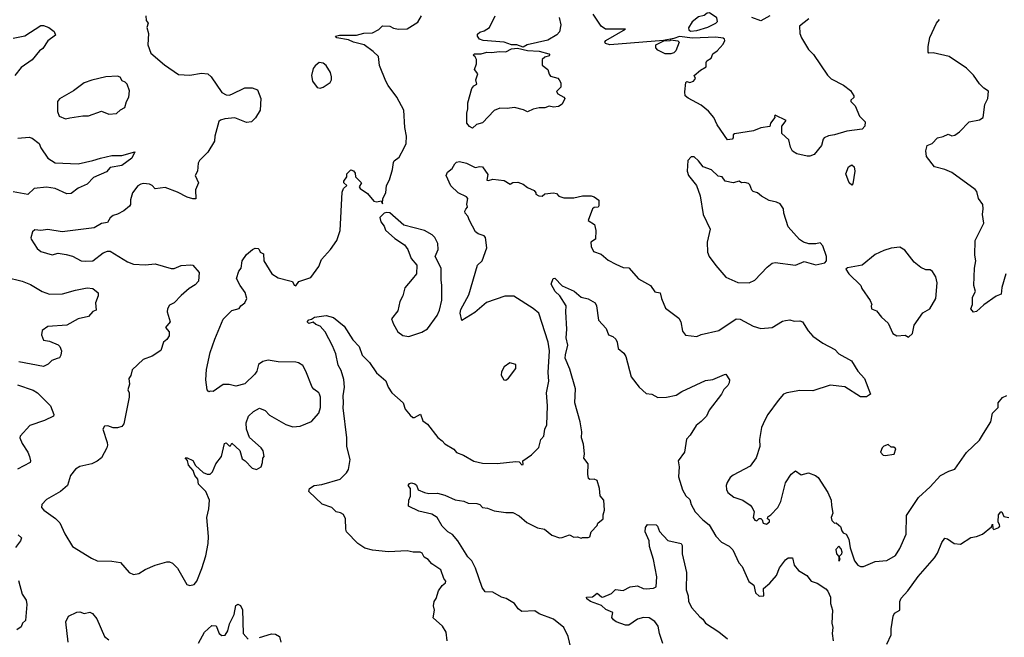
# Model space of a CAD drawing. Extents: x 1690054 to 1842981, y 782881 to 914114.
# Tile 588 of 656: x 1810210 to 1817007, y 854938 to 859199. Entities that reach past the tile are written whole.
import ezdxf

# ---------------------------------------------------------------- set-up
doc = ezdxf.new("R2010")
doc.units = 0

msp = doc.modelspace()

# ---------------------------------------------------------------- linework, layer by layer
at = {"layer": '0CON10XD'}
for points in [[(1811080, 859225), (1811083.3, 859195), (1811095.7, 859175), (1811087.5, 859145), (1811099.4, 859105), (1811094.2, 859025), (1811115, 858968.8), (1811208.3, 858888.3), (1811305, 858822), (1811385, 858817.5), (1811465, 858830.8), (1811507.5, 858825), (1811531.2, 858805), (1811605, 858696.7), (1811635, 858682), (1811655, 858679.2), (1811675, 858685.8), (1811765, 858730), (1811815, 858730), (1811852.5, 858715), (1811873.8, 858655), (1811870, 858575), (1811838.6, 858521.4), (1811810, 858495), (1811775, 858491.2), (1811695, 858522.5), (1811625, 858515.8), (1811595, 858506), (1811585, 858496.7), (1811557.5, 858395), (1811555, 858362.5), (1811509.2, 858285), (1811451.7, 858228.3), (1811441.4, 858208.6), (1811437.1, 858155), (1811420.8, 858125), (1811443.8, 858075), (1811424.1, 858025.9), (1811425.9, 857964.1), (1811405, 857962.5), (1811365, 857974.4), (1811298.6, 858008.6), (1811215, 858041.4), (1811145, 858033.1), (1811124.5, 858054.5), (1811105, 858064.4), (1811065, 858068.5), (1811045, 858064.5), (1811025, 858053.3), (1810988.5, 858005), (1810975, 857957.5), (1810975.4, 857925), (1810968.1, 857911.9), (1810928.6, 857881.4), (1810885, 857857.1), (1810855, 857848.1), (1810835, 857831.4), (1810815, 857799.2), (1810775, 857792.3), (1810725, 857764.4), (1810504.1, 857735.9), (1810405, 857752.9), (1810355, 857744), (1810315, 857749.2), (1810299.2, 857735), (1810286.2, 857695), (1810288.8, 857685), (1810331.2, 857621.2), (1810355, 857600), (1810435, 857578.1), (1810475, 857588.6), (1810530.3, 857580.3), (1810575, 857568.1), (1810635, 857535.6), (1810665, 857532.5), (1810715, 857535.5), (1810785, 857591.8), (1810815, 857601.9), (1810835, 857601.4), (1810955, 857528.2), (1810995, 857513.5), (1811075, 857508.5), (1811145, 857514.2), (1811255, 857483.8), (1811275, 857483.8), (1811325, 857504), (1811390.7, 857509.3), (1811405.9, 857505.9), (1811448.8, 857455), (1811444.2, 857395.8), (1811420.3, 857369.7), (1811380, 857345), (1811325, 857296.7), (1811275, 857246.7), (1811245, 857228.8), (1811230, 857205), (1811226.7, 857185), (1811248.8, 857115), (1811216.2, 857075), (1811241.2, 857045), (1811241.7, 857018.3), (1811225, 856992.5), (1811202.5, 856975), (1811183.9, 856916.1), (1811125, 856878.8), (1811062.5, 856855), (1810985.9, 856784.1), (1810975.9, 856744.1), (1810963.3, 856725), (1810966.7, 856685), (1810956, 856645), (1810966, 856625), (1810965.9, 856594.1), (1810929.1, 856410.9), (1810915, 856393.8), (1810885, 856384), (1810855, 856383.3), (1810818.3, 856398.3), (1810794.3, 856395.7), (1810784.1, 856374.1), (1810812.7, 856282.7), (1810815.8, 856265), (1810810.8, 856245), (1810773.9, 856176.1), (1810745, 856153.3), (1810707.5, 856135), (1810625, 856115.8), (1810595, 856098.6), (1810559.4, 856055), (1810540, 855985), (1810491.2, 855945), (1810395, 855890), (1810362, 855855), (1810360, 855835), (1810376, 855815), (1810457.9, 855757.9), (1810487.9, 855727.9), (1810521.9, 855651.9), (1810574.1, 855564.1), (1810705, 855483.8), (1810745, 855466), (1810845, 855464.3), (1810905, 855454), (1810966.2, 855385), (1810995, 855372), (1811031.7, 855378.3), (1811075, 855406.2), (1811145, 855436.2), (1811225, 855460), (1811245, 855460), (1811265, 855450), (1811300, 855415), (1811363.6, 855303.6), (1811385, 855296.7), (1811415, 855303.3)], [(1811415, 855303.3), (1811433.3, 855325), (1811467.4, 855412.6), (1811495, 855500), (1811510.8, 855585), (1811512.5, 855635), (1811501.8, 855765), (1811515.6, 855825), (1811519.2, 855885), (1811494, 855945), (1811444.2, 855995), (1811438.5, 856028.5), (1811418, 856055), (1811408.3, 856088.3), (1811374, 856125), (1811367.5, 856157.5), (1811352.5, 856177.5), (1811365, 856177.5), (1811405, 856157.5), (1811423.6, 856123.6), (1811475.9, 856075.9), (1811505, 856063.3), (1811525, 856063.3), (1811540.7, 856079.3), (1811563.8, 856135), (1811603.8, 856185), (1811624.3, 856275.7), (1811635, 856280), (1811655, 856260), (1811665, 856260), (1811675, 856277.5), (1811728.3, 856228.3), (1811745, 856170), (1811766.4, 856156.4), (1811814.2, 856104.2), (1811845, 856096.7), (1811876, 856115), (1811886.1, 856143.9), (1811887.5, 856175), (1811896.7, 856185), (1811890, 856225), (1811876.6, 856246.6), (1811795.9, 856315.9), (1811776.2, 856375), (1811772.3, 856417.7), (1811790, 856465), (1811822.7, 856497.3), (1811865, 856518.8), (1811905, 856502.5), (1811935, 856470.8), (1812047, 856407), (1812095, 856391.4), (1812145.7, 856394.3), (1812225, 856427.5), (1812275, 856484), (1812286.4, 856525), (1812285.5, 856595), (1812280, 856615), (1812275, 856626), (1812239.7, 856649.7), (1812228, 856665), (1812185.6, 856775.6), (1812164.1, 856814.1), (1812135, 856832), (1812115.8, 856835.8), (1811995, 856838.1), (1811925, 856850.6), (1811888.3, 856841.7), (1811859.1, 856820.9), (1811846.2, 856775), (1811833.3, 856755), (1811765, 856686.7), (1811700.7, 856670.7), (1811655, 856682.5), (1811615, 856682), (1811545, 856633.3), (1811525, 856637.5), (1811515, 856632.5), (1811503.3, 856645), (1811493.8, 856715), (1811500, 856785), (1811525, 856902.5), (1811555.8, 856995), (1811615, 857133.3), (1811675, 857192), (1811723.8, 857206.2), (1811735.7, 857224.3), (1811763.3, 857245), (1811776.7, 857275), (1811766.4, 857316.4), (1811730.8, 857365), (1811706.2, 857415), (1811723.3, 857465), (1811737.5, 857485), (1811745, 857536.7), (1811775, 857580), (1811816.2, 857615), (1811835, 857624.2), (1811855, 857622), (1811863.8, 857615), (1811870, 857595), (1811893.6, 857583.6), (1811895.8, 857535), (1811950, 857445), (1811995, 857418.6), (1812075, 857397.1), (1812092.5, 857392.5), (1812105, 857367.5), (1812115, 857364), (1812137.3, 857392.7), (1812218.9, 857421.1), (1812273.9, 857496.1), (1812293.9, 857546.1), (1812355.5, 857615), (1812398, 857675), (1812422.7, 857745), (1812435, 858010), (1812445, 858034), (1812467.5, 858055), (1812446.2, 858075), (1812446.2, 858085), (1812467.5, 858115), (1812467.5, 858135), (1812495, 858162.5), (1812515, 858157.5), (1812525, 858140), (1812528, 858115), (1812570, 858075), (1812553.9, 858046.1), (1812561.2, 858035), (1812610.9, 858000.9), (1812655, 857946.7), (1812675, 857942.5), (1812705, 857950), (1812715, 857930), (1812717.5, 857965), (1812737.5, 858005), (1812742.5, 858055), (1812762, 858095), (1812783.8, 858165), (1812789.4, 858215), (1812794.6, 858225.4), (1812830, 858250), (1812863.7, 858316.3), (1812877.1, 858345), (1812880, 858395), (1812867.5, 858455), (1812862.5, 858575), (1812813.1, 858665), (1812752.9, 858745), (1812737.5, 858775), (1812693.6, 858883.6), (1812685.6, 858945), (1812650.6, 858980.6), (1812588, 859025), (1812515, 859043.8), (1812480.5, 859060.5), (1812400, 859075), (1812390, 859085), (1812416.4, 859093.6), (1812535, 859093.3), (1812585, 859106.9), (1812645, 859108.5), (1812688.8, 859131.2), (1812715, 859156.2), (1812765, 859155.8), (1812791.3, 859141.3), (1812825, 859134.4), (1812885, 859137.5), (1812958.3, 859181.7), (1812982.5, 859225)], [(1813934, 859215), (1813944.2, 859164.2), (1813936.9, 859115), (1813917.1, 859095), (1813855, 859058.1), (1813713.8, 859026.2), (1813685, 859008.8), (1813642.5, 859025), (1813605, 859026.7), (1813555, 859043.9), (1813410, 859055), (1813383.3, 859065), (1813370, 859085), (1813369.3, 859100.7), (1813385, 859113.8), (1813415, 859122.5), (1813453.8, 859145), (1813492.5, 859225)], [(1815658, 859205), (1815593.3, 859155), (1815595.6, 859105), (1815606.7, 859075), (1815655, 858993.8), (1815690.3, 858960.3), (1815785, 858816.2), (1815811.3, 858791.3), (1815896.7, 858746.7), (1815945, 858710), (1815968.8, 858675), (1815967.7, 858662.3), (1815947.5, 858645), (1815946.7, 858635), (1815976, 858605), (1816006, 858535), (1816046.2, 858495), (1816044.2, 858465), (1816025, 858443.1), (1815918.8, 858431.2), (1815834.1, 858405.9), (1815792.1, 858397.9), (1815763.8, 858385), (1815755.8, 858375), (1815745, 858331.2), (1815695, 858270), (1815665, 858258.8), (1815645, 858258.8), (1815575, 858274), (1815545, 858292), (1815531.1, 858321.1), (1815520.1, 858370.1), (1815470.8, 858415), (1815470, 858465), (1815500, 858505), (1815425, 858540), (1815420, 858535), (1815422.5, 858525), (1815393.3, 858485), (1815387, 858463), (1815325, 858454), (1815275, 858432), (1815145, 858411.4), (1815136, 858405), (1815135.7, 858385), (1815128.8, 858375), (1815095, 858371.2), (1815025, 858474.3), (1815000.5, 858525), (1814965, 858567.8), (1814915, 858610), (1814825, 858656.9), (1814804.4, 858675), (1814801.3, 858701.3), (1814808, 858765), (1814815, 858772), (1814835.5, 858765.5), (1814861.9, 858775), (1814874.1, 858794.1), (1814866.7, 858815), (1814908.3, 858851.7), (1814947.5, 858875), (1814947.5, 858905), (1814954, 858915), (1814983.8, 858935), (1814995.6, 858964.4), (1815023.8, 858985), (1815065, 859030), (1815077.1, 859055), (1815076, 859065), (1815065, 859071.4), (1815015, 859079.3), (1814855, 859072.9), (1814765, 859083.3), (1814725, 859068.8), (1814654.2, 859055.8), (1814282.5, 859025), (1814253.3, 859035), (1814250, 859045), (1814256.2, 859055), (1814392.5, 859135), (1814254.5, 859134.5), (1814223.8, 859155), (1814168.3, 859238.3)], [(1814841.2, 859121.2), (1814885, 859124.2), (1814961.1, 859148.9), (1815015, 859176), (1815026.2, 859186.2), (1815022.3, 859212.3), (1814972.3, 859247.7), (1814955.8, 859244.2), (1814935, 859228.8), (1814895, 859220), (1814852, 859185), (1814826.1, 859143.9), (1814829.2, 859129.2), (1814841.2, 859121.2)], [(1815386.9, 859225), (1815325, 859192.3), (1815264.7, 859214.7)], [(1817017.5, 857445), (1816988.8, 857351.2), (1816984.2, 857305.8), (1816951.2, 857291.2), (1816865, 857232.5), (1816815, 857185.6), (1816795, 857182.5), (1816775.8, 857205), (1816787.5, 857235), (1816786.5, 857285), (1816806.7, 857323.3), (1816797.1, 857365), (1816800.6, 857485), (1816808.9, 857535), (1816802.3, 857575), (1816806, 857675), (1816865.6, 857795), (1816855.5, 857854.5), (1816861.1, 857895), (1816858.1, 857925), (1816828.2, 857965), (1816816.2, 858015), (1816805, 858028.1), (1816644, 858145), (1816595.8, 858165.8), (1816524, 858185), (1816470, 858255), (1816465.6, 858294.4), (1816475, 858331.2), (1816509.2, 858345), (1816545, 858384.3), (1816585, 858393.1), (1816619.5, 858410.5), (1816645, 858399.2), (1816665, 858401.9), (1816697.5, 858425), (1816765, 858493.8), (1816835, 858508), (1816861.2, 858525), (1816873.1, 858615), (1816892.5, 858655), (1816896.4, 858706.4), (1816865, 858726.7), (1816835, 858756.7), (1816795, 858816.2), (1816746.2, 858865), (1816626.2, 858945), (1816515, 858970), (1816485, 858967.5), (1816480, 858975), (1816481.5, 859015), (1816492.6, 859077.4), (1816538.1, 859175), (1816559.3, 859200.7)], [(1810165, 859072.9), (1810245, 859087.5), (1810355, 859158.6), (1810375, 859159.2), (1810410, 859145), (1810447.7, 859117.7), (1810457.7, 859092.3), (1810405, 859053.3), (1810369.1, 859000.9), (1810345.8, 858984.2), (1810295, 858923.1), (1810220.6, 858869.4), (1810175.7, 858815)], [(1814705, 858964), (1814665, 858964.2), (1814615, 858990), (1814600, 859005), (1814600, 859025), (1814657, 859053), (1814700, 859055), (1814705, 859060), (1814753.6, 859053.6), (1814762.5, 859045), (1814738.8, 858985), (1814725, 858971.2), (1814705, 858964)], [(1813335, 858450), (1813315, 858462.5), (1813296.7, 858485), (1813295.7, 858555), (1813303.1, 858585), (1813303.4, 858626.6), (1813331.2, 858725), (1813345, 858743.8), (1813365.8, 858755), (1813359.2, 858785), (1813371.2, 858825), (1813349.2, 858855), (1813363.8, 858895), (1813362.5, 858925), (1813353.6, 858943.6), (1813340, 858955), (1813350, 858965), (1813395, 858963.3), (1813435, 858976.4), (1813465, 858972.5), (1813525, 858980.3), (1813565, 858978.5), (1813605, 858998.8), (1813645, 859002), (1813715, 858986.8), (1813795, 858981.4), (1813863.3, 858965), (1813868.8, 858955), (1813865, 858951.2), (1813835, 858941.2), (1813816.7, 858925), (1813816.7, 858885), (1813855.5, 858855.5), (1813864.1, 858824.1), (1813875, 858808.8), (1813925, 858796), (1813934, 858785), (1813944.3, 858764.3), (1813945.5, 858735), (1813916.5, 858705), (1813925, 858688.6), (1813966.7, 858665), (1813973.3, 858655), (1813955, 858616.7), (1813928.8, 858601.2), (1813895, 858596), (1813865, 858602.5), (1813835, 858592), (1813795, 858592), (1813755, 858582.5), (1813715.8, 858564.2), (1813687.8, 858577.8), (1813625, 858594.2), (1813575, 858585.8), (1813525, 858588), (1813485, 858572.5), (1813405, 858487.5), (1813363, 858477), (1813335, 858450)], [(1812285, 858726.7), (1812305, 858733.3), (1812353, 858767), (1812362.5, 858785), (1812362.5, 858805), (1812355.9, 858835.9), (1812325, 858882.5), (1812305, 858900), (1812277, 858903), (1812248.3, 858881.7), (1812235, 858862.5), (1812224.2, 858814.2), (1812232, 858775), (1812262.3, 858732.3), (1812285, 858726.7)], [(1810525, 858516.2), (1810555, 858522.5), (1810645, 858537.1), (1810685, 858537.1), (1810775, 858568), (1810825, 858548.8), (1810878.3, 858551.7), (1810905, 858576.7), (1810935, 858593.3), (1810946, 858635), (1810964.3, 858665.7), (1810968.9, 858708.9), (1810950.8, 858755), (1810938.2, 858768.2), (1810916.9, 858776.9), (1810902.3, 858802.3), (1810885, 858809.2), (1810805, 858804.2), (1810707.3, 858782.7), (1810655, 858764), (1810582.2, 858707.8), (1810485.7, 858654.3), (1810470.8, 858635), (1810470, 858565), (1810481.2, 858535), (1810525, 858516.2)], [(1810197.3, 858382.7), (1810275, 858387.9), (1810295, 858382.7), (1810344.5, 858345), (1810355.3, 858315.3), (1810404.6, 858244.6), (1810455, 858211.5), (1810614.3, 858205.7), (1810715, 858227.1), (1810766.7, 858245), (1810845, 858262.5), (1810915, 858263.1), (1811005, 858286.7), (1810984.3, 858245), (1810915, 858194.4), (1810835, 858179.4), (1810809.7, 858150.3), (1810719.8, 858110.2), (1810675.7, 858065), (1810613.1, 858036.9), (1810565, 858000.8), (1810535, 857997.1), (1810455, 858034.7), (1810395, 858043.6), (1810310, 858035), (1810265, 857994.3), (1810165, 858011.1)], [(1815245, 857384.3), (1815285, 857402.5), (1815368.8, 857491.2), (1815405, 857518.8), (1815425, 857523.8), (1815565, 857506.7), (1815625, 857531.2), (1815705, 857507.5), (1815767, 857523), (1815780, 857535), (1815780, 857565), (1815755, 857640), (1815735, 857660), (1815705, 857652.5), (1815657, 857653), (1815620, 857665), (1815592.3, 857682.3), (1815515, 857770), (1815483.6, 857863.6), (1815482.5, 857895), (1815458.3, 857928.3), (1815435, 857940), (1815382.3, 857952.3), (1815331.2, 857981.2), (1815302.5, 858005), (1815273.9, 858013.9), (1815263.9, 858023.9), (1815250.5, 858060.5), (1815240, 858070), (1815215, 858076), (1815193.3, 858073.3), (1815175.8, 858085.8), (1815135.8, 858074.2), (1815080, 858085), (1815060, 858115), (1815030.6, 858120.6), (1814985, 858163.1), (1814927.5, 858185), (1814895, 858226.7), (1814865, 858253.3), (1814845, 858253.3), (1814822.3, 858227.7), (1814816.7, 858155), (1814827.5, 858125), (1814882.5, 858055), (1814906.7, 857983.3), (1814928.8, 857855), (1814976, 857755), (1814956.1, 857663.9), (1814958.8, 857595), (1814970, 857565), (1815015, 857503.3), (1815085, 857423.8), (1815167.3, 857387.3), (1815245, 857384.3)], [(1813160, 854915), (1813153.8, 854975), (1813128.8, 855015), (1813063.2, 855073.2), (1813072.9, 855125), (1813067.3, 855155), (1813070, 855185), (1813085.6, 855205), (1813100.4, 855259.6), (1813125, 855296.7), (1813150, 855315), (1813152.5, 855325), (1813136.7, 855345), (1813116.2, 855405), (1813055.8, 855445.8), (1813030, 855475), (1813002.2, 855492.2), (1812987.8, 855517.8), (1812975.4, 855525.4), (1812925, 855525.7), (1812885, 855535.7), (1812755, 855528.5), (1812645, 855538.5), (1812592.6, 855552.6), (1812545, 855585.8), (1812466, 855665), (1812460, 855685), (1812458.8, 855755), (1812445, 855786.2), (1812425, 855798), (1812395, 855804.2), (1812365, 855833.1), (1812297.4, 855857.4), (1812206.7, 855945), (1812210, 855965), (1812242.5, 855985), (1812295, 855992.9), (1812421.3, 856028.7), (1812466.4, 856073.6), (1812478.6, 856095), (1812490, 856165), (1812469.1, 856255), (1812468.2, 856315), (1812442.6, 856522.6), (1812444.4, 856555), (1812442.2, 856605), (1812451.1, 856665), (1812447.2, 856717.2), (1812429.4, 856779.4), (1812408.1, 856815), (1812392.5, 856895), (1812369.8, 856949.8), (1812319.4, 857045), (1812285, 857084.2), (1812255, 857096.2), (1812235, 857112.5), (1812205, 857104.2), (1812193.3, 857115), (1812205, 857128.8), (1812225, 857132.5), (1812245, 857146.9), (1812325, 857158), (1812375, 857144), (1812449.2, 857085), (1812510.3, 856990.3), (1812553.7, 856943.7), (1812574.4, 856885), (1812623.7, 856833.7), (1812673.8, 856763.8), (1812737.8, 856707.8), (1812752.9, 856665), (1812778, 856625), (1812856.8, 856556.8), (1812871.8, 856511.8), (1812905, 856470), (1812924.4, 856454.4), (1812935, 856454.2), (1812977.7, 856477.7), (1812992.7, 856432.7), (1813025, 856410), (1813095.8, 856315.8), (1813126.7, 856295), (1813145, 856273.3), (1813207.4, 856237.4), (1813225, 856213.8), (1813274.2, 856194.2), (1813345, 856153.1), (1813405, 856140.8), (1813505, 856137.5), (1813635, 856152), (1813658.3, 856148.3), (1813675, 856127.5), (1813685, 856130), (1813682.5, 856155), (1813741.7, 856198.3), (1813792.3, 856247.7), (1813807.6, 856302.4), (1813828.6, 856325), (1813835.7, 856374.3), (1813848.1, 856405), (1813852.3, 856535), (1813846.4, 856625), (1813862.1, 856705), (1813857.9, 856765), (1813867.2, 856915), (1813858.8, 856975), (1813793.6, 857173.6), (1813755, 857207.5), (1813621.4, 857291.4), (1813558.1, 857291.9), (1813432.8, 857247.2), (1813350.6, 857179.4), (1813262.5, 857125), (1813251.4, 857175), (1813255, 857200), (1813309.7, 857300.3), (1813369.5, 857505), (1813403.3, 857536.7), (1813435.5, 857625), (1813425, 857696.2), (1813415, 857709.2), (1813375, 857721.4), (1813356.2, 857735), (1813313.8, 857815), (1813304, 857845), (1813286, 857865), (1813282.3, 857877.7), (1813288.8, 857891.2), (1813301.2, 857905), (1813295.7, 857925.7), (1813303.5, 857965), (1813295, 857976.4), (1813237.5, 858005), (1813185, 858053.8), (1813154.2, 858124.2), (1813161.9, 858148.1), (1813195, 858173.3), (1813213.3, 858205), (1813225, 858216.2), (1813245, 858221.2), (1813295, 858208.8), (1813355, 858180), (1813386.4, 858186.4), (1813403.6, 858183.6), (1813442.3, 858132.3), (1813435, 858093.3), (1813445, 858090), (1813475, 858098.6), (1813555, 858089.2), (1813595, 858063.8), (1813615, 858076.2), (1813648.3, 858078.3), (1813685, 858064), (1813715, 858040.8), (1813760.5, 858020.5), (1813772.5, 858005), (1813772.5, 857995), (1813793.2, 857983.2), (1813817.3, 857982.7), (1813835, 857997.5), (1813895, 858004), (1813915, 858000), (1813931.2, 857981.2), (1813965, 857970.6), (1814035, 857969.6), (1814095, 857984.5), (1814154.5, 857984.5), (1814175, 857978.1), (1814207.8, 857955), (1814208.5, 857915), (1814203.4, 857906.6), (1814175, 857903.1), (1814165, 857894.2), (1814134.4, 857814.4), (1814176.9, 857786.9), (1814187.5, 857745), (1814184.2, 857685.8), (1814152.5, 857665), (1814153.9, 857633.9), (1814170.7, 857600.7), (1814222.7, 857582.7), (1814271.1, 857541.1), (1814325, 857512.5), (1814375, 857490), (1814415, 857487.1), (1814482.3, 857412.3), (1814563.8, 857365), (1814595, 857321.5), (1814630, 857315), (1814639.4, 857275), (1814668.5, 857208.5), (1814760.8, 857140.8), (1814774.2, 857115), (1814785, 857050), (1814805, 857022.5), (1814885, 857013.8), (1814915, 857028), (1815035, 857054.4), (1815155.8, 857135.8), (1815183.9, 857133.9), (1815273.3, 857085), (1815325, 857068.9), (1815405, 857075.7), (1815475, 857119.4), (1815495, 857124.4), (1815525, 857128), (1815555, 857118.8), (1815595, 857122), (1815613.3, 857115), (1815651.7, 857051.7), (1815685.9, 857015.9), (1815755, 856968), (1815837.5, 856925), (1815865, 856893.3), (1815951.2, 856845), (1815995.8, 856775), (1816041.1, 856725), (1816083.3, 856615), (1816055, 856598), (1816015, 856598.6), (1815905, 856666.7), (1815805, 856677.5), (1815685, 856639.1), (1815595, 856641.1), (1815504.5, 856625.5), (1815481.2, 856615), (1815445, 856572), (1815375, 856476.7), (1815354.4, 856435.6), (1815330, 856385), (1815317.7, 856302.3), (1815318, 856255), (1815294.2, 856175.8), (1815251.7, 856118.3), (1815135, 856058), (1815115, 856040), (1815093, 856007), (1815087.5, 855985), (1815088.8, 855958.8), (1815098.3, 855938.3), (1815140, 855905), (1815202.5, 855885), (1815251.2, 855851.2), (1815266.2, 855835), (1815278.8, 855805), (1815273.5, 855765), (1815285, 855745.7), (1815297.8, 855742.2), (1815315, 855757.5), (1815325, 855757.5), (1815335, 855750), (1815342, 855725), (1815365, 855720), (1815386.7, 855735), (1815386.1, 855746.1), (1815372.5, 855755), (1815375, 855770), (1815395, 855783.3), (1815442.5, 855835), (1815463.6, 855876.4), (1815496.7, 856005), (1815536.1, 856063.9), (1815565, 856086.2), (1815605, 856058.8), (1815655, 856072), (1815704.3, 856054.3), (1815720.7, 856040.7), (1815787.9, 855937.9), (1815810.8, 855885), (1815812.7, 855847.3), (1815822, 855795), (1815811.4, 855765), (1815816, 855745), (1815835, 855726.7), (1815845, 855727.5), (1815865, 855712.5), (1815875, 855702.5), (1815885, 855672.5), (1815895, 855660), (1815915, 855650), (1815933.8, 855615), (1815941.4, 855555), (1815972.2, 855465), (1815995, 855436.2), (1816015, 855426.7), (1816033.6, 855426.4), (1816115, 855460.8), (1816195, 855467.5), (1816256.2, 855503.8), (1816285, 855551.2), (1816329.2, 855650.8), (1816330.7, 855779.3), (1816415, 855903.8), (1816495, 855977.5), (1816565.7, 856054.3), (1816624.4, 856085.6), (1816665, 856099.2), (1816746.1, 856213.9), (1816835, 856298.8), (1816864, 856345)], [(1815955, 858058.8), (1815935.8, 858075), (1815912, 858135), (1815930, 858185), (1815955, 858197.5), (1815970, 858185), (1815974.2, 858155), (1815962, 858068), (1815955, 858058.8)], [(1812895, 857014.2), (1812985, 857043.1), (1813025, 857067.5), (1813090.9, 857159.1), (1813107.3, 857195), (1813123.3, 857265), (1813124.4, 857365), (1813118.9, 857405), (1813120, 857485), (1813078.6, 857565), (1813097.5, 857615), (1813095.8, 857655), (1813075, 857696.7), (1813057.5, 857715), (1813005, 857744.3), (1812861.1, 857781.1), (1812765, 857865.8), (1812741.2, 857868.8), (1812726.1, 857863.9), (1812696.1, 857833.9), (1812702.5, 857805), (1812726.7, 857775), (1812735, 857747.5), (1812799.2, 857689.2), (1812867, 857647), (1812888.8, 857615), (1812911.7, 857551.7), (1812952, 857505), (1812948.8, 857445), (1812918.3, 857408.3), (1812869.4, 857350.6), (1812854, 857295), (1812834.2, 857255.8), (1812819.4, 857190.6), (1812777.5, 857135), (1812789.3, 857099.3), (1812820, 857045), (1812855, 857021.2), (1812895, 857014.2)], [(1816345, 857010), (1816372.5, 857035), (1816385, 857092.5), (1816443.9, 857176.1), (1816493.3, 857205), (1816534, 857275), (1816542.5, 857385), (1816534, 857425), (1816511.7, 857461.7), (1816495, 857473.3), (1816465, 857473.8), (1816429.3, 857489.3), (1816385, 857527.5), (1816319.3, 857609.3), (1816285, 857630), (1816225, 857622.5), (1816175, 857606.7), (1816115, 857578.8), (1816025, 857506.2), (1815925, 857487.5), (1815911.7, 857478.3), (1815932.5, 857445), (1816016.1, 857366.1), (1816023.9, 857343.9), (1816081.7, 857261.7), (1816092.5, 857235), (1816087.5, 857225), (1816090, 857205), (1816125, 857190), (1816157.9, 857147.9), (1816203.8, 857105), (1816237.5, 857035), (1816265, 857017.5), (1816323, 857023), (1816345, 857010)], [(1810115, 857423.8), (1810226.2, 857395), (1810285, 857372.2), (1810363.8, 857325), (1810415, 857306.4), (1810505, 857307.3), (1810595, 857334.5), (1810675, 857349.2), (1810715.6, 857345.6), (1810751.2, 857315), (1810752.5, 857295), (1810734.2, 857245.8), (1810736.7, 857195), (1810714.4, 857185.6), (1810685, 857152), (1810613.4, 857136.6), (1810535, 857092.5), (1810405, 857082.9), (1810365.7, 857054.3), (1810360, 857025), (1810375, 856988.8), (1810415, 856982.5), (1810475.7, 856955.7), (1810486.2, 856945), (1810498, 856915), (1810494, 856885), (1810485, 856866.7), (1810468.3, 856861.7), (1810431.3, 856848.7), (1810406.8, 856823.2), (1810375, 856806), (1810205, 856840)], [(1814014.3, 854865), (1813995, 854943.3), (1813965, 855006.7), (1813895, 855063.1), (1813795, 855100.8), (1813765, 855120), (1813675, 855116.2), (1813651.2, 855135), (1813625, 855172), (1813567, 855207), (1813536.1, 855216.1), (1813475, 855248.8), (1813422.7, 855252.7), (1813402.7, 855282.7), (1813355.6, 855415.6), (1813330, 855465), (1813303.3, 855493.3), (1813235, 855604.5), (1813198.1, 855648.1), (1813166, 855665), (1813125, 855706), (1813090.8, 855765), (1813055, 855787.5), (1812965, 855809.2), (1812893.1, 855843.1), (1812897.1, 855885), (1812907.9, 855912.1), (1812906.7, 855965), (1812891.4, 855985), (1812900.4, 855999.6), (1812915, 856004.4), (1812937, 855997), (1812948.3, 855988.3), (1812960, 855955), (1813003.3, 855936.7), (1813035, 855930), (1813095, 855932), (1813145, 855920), (1813215, 855888), (1813275, 855878), (1813305, 855864.4), (1813365, 855862.5), (1813385, 855854.2), (1813405, 855834.4), (1813439.5, 855829.5), (1813485, 855812), (1813565, 855799.2), (1813615, 855798.6), (1813656.6, 855776.6), (1813711.3, 855731.3), (1813783.5, 855693.5), (1813833.3, 855685), (1813883.4, 855643.4), (1813935, 855624.3), (1813955, 855626), (1814005, 855646.2), (1814035, 855630), (1814060.7, 855630.7), (1814085, 855622.5), (1814095, 855627.5), (1814133.8, 855626.2), (1814145, 855632.5), (1814153.9, 855666.1), (1814195, 855710), (1814200, 855725), (1814237.5, 855755), (1814236.4, 855783.6), (1814245.8, 855815), (1814241.2, 855885), (1814216, 855915), (1814213.1, 855965), (1814195, 856021.2), (1814175, 856030.6), (1814145, 856028.1), (1814137.1, 856035), (1814130.6, 856065), (1814133.3, 856135), (1814103.1, 856175), (1814108.1, 856205), (1814100.9, 856270.9), (1814088.1, 856315), (1814090.5, 856355), (1814078.1, 856425), (1814042.7, 856555), (1814047.3, 856652.7), (1814008.3, 856788.3), (1813975.8, 856865), (1813977.3, 856887.3), (1813992.5, 856955), (1813981.4, 857005), (1813987.5, 857065), (1813978.9, 857185), (1813982.9, 857225), (1813938.6, 857295), (1813906.9, 857325), (1813879.2, 857375), (1813892, 857415), (1813905, 857417.1), (1813955, 857364.3), (1814036.6, 857326.6), (1814085, 857284.6), (1814135, 857274), (1814182.5, 857245), (1814192.5, 857225), (1814205.8, 857125.8), (1814258.8, 857068.8), (1814274, 857025), (1814305, 857013.8), (1814323.8, 856995), (1814334.1, 856974.1), (1814340.3, 856930.3), (1814379.7, 856899.7), (1814394, 856875), (1814431.4, 856735), (1814485, 856663.8), (1814535, 856621.2), (1814572.5, 856615), (1814615, 856592.5), (1814675, 856594.3), (1814741.7, 856608.3), (1814780, 856635), (1814945, 856709.2), (1814995, 856716.2), (1815075, 856751.2), (1815085, 856753.3), (1815108.8, 856715), (1815107.5, 856695), (1815097.1, 856675), (1815071.5, 856648.5), (1815054, 856615), (1814970, 856505), (1814951.2, 856465), (1814915, 856426.2), (1814879.7, 856400.3), (1814837.6, 856332.4), (1814813.6, 856306.4), (1814798, 856215), (1814755.8, 856155), (1814762.9, 856115), (1814758.1, 856045), (1814784.3, 855955), (1814808.6, 855915), (1814835, 855890), (1814844.7, 855854.7), (1814872.7, 855805), (1814925, 855749.4), (1814970, 855715), (1815016, 855636), (1815054, 855595), (1815108.3, 855568.3), (1815133, 855543), (1815175, 855453.3), (1815197.7, 855427.7), (1815244.1, 855324.1), (1815278, 855298), (1815290, 855245), (1815315, 855221.4), (1815346.7, 855225), (1815344.2, 855275.8), (1815388.7, 855311.3), (1815435, 855363.8), (1815455, 855416.7), (1815495, 855472), (1815515, 855485.8), (1815545.6, 855485.6), (1815555.6, 855435), (1815585, 855400), (1815644.5, 855364.5), (1815674, 855325), (1815715, 855312.2), (1815775, 855272.9), (1815787.8, 855257.8), (1815806.9, 855215), (1815807.6, 855172.4), (1815820, 855125), (1815816.7, 855035), (1815823.5, 855005), (1815819.4, 854965), (1815825.7, 854915)], [(1813565, 856712.5), (1813583.9, 856726.1), (1813635, 856792.5), (1813635, 856820), (1813593, 856833), (1813553.8, 856805), (1813535, 856770), (1813533, 856747), (1813552.5, 856715), (1813565, 856712.5)], [(1810195, 856681.4), (1810303, 856643), (1810333.3, 856625), (1810422, 856535), (1810446, 856475), (1810442.5, 856465), (1810380, 856435), (1810280.3, 856399.7), (1810213.8, 856325), (1810211.2, 856315), (1810227.5, 856275), (1810265.8, 856215), (1810276.6, 856186.6), (1810284.1, 856155.9), (1810281.2, 856145), (1810195, 856099.2)], [(1816864, 856345), (1816914.2, 856425), (1816924.2, 856485), (1816963.8, 856525), (1816963.3, 856555), (1816995, 856593.3), (1817025, 856606.7)], [(1816185, 856192.5), (1816247, 856203), (1816258.3, 856238.3), (1816245, 856250), (1816225, 856250), (1816205, 856267.5), (1816175, 856257.5), (1816162.5, 856245), (1816152.5, 856215), (1816170, 856195), (1816185, 856192.5)], [(1816195, 854890), (1816226.2, 854955), (1816225.8, 854995.8), (1816238.6, 855085), (1816248.8, 855105), (1816285.8, 855125), (1816286.2, 855185), (1816295, 855208), (1816341.7, 855258.3), (1816412.1, 855357.9), (1816524.3, 855485.7), (1816545, 855520), (1816575, 855593.3), (1816595, 855622.5), (1816615, 855617.5), (1816660, 855585), (1816705, 855580), (1816775, 855626.7), (1816815, 855633.3), (1816855, 855650), (1816918.3, 855701.7), (1816925, 855720), (1816928.3, 855688.3), (1816935, 855682.5), (1816968.8, 855695), (1816976.7, 855705), (1816973.3, 855715), (1816963.3, 855735), (1816967, 855783), (1816982.5, 855805), (1816990, 855805), (1817002.3, 855772.3), (1817037.5, 855765)], [(1814648.6, 854895), (1814625.5, 854965), (1814616.9, 855015), (1814595, 855047.3), (1814555, 855073.8), (1814515, 855076.1), (1814475, 855063.5), (1814415, 855021.2), (1814392, 855022), (1814326.1, 855046.1), (1814308.3, 855058.3), (1814296.7, 855075), (1814305, 855110), (1814255, 855131.2), (1814225, 855158.6), (1814150, 855185), (1814125, 855204.2), (1814123.3, 855215), (1814163, 855217), (1814195, 855243.3), (1814225, 855216.7), (1814235.6, 855214.4), (1814295, 855240), (1814322.3, 855267.7), (1814375, 855262), (1814423.9, 855286.1), (1814475, 855293.3), (1814512.5, 855275), (1814535, 855272), (1814585, 855278), (1814603.9, 855286.1), (1814608.8, 855355), (1814584.1, 855474.1), (1814558, 855565), (1814554, 855605), (1814528.1, 855665), (1814530.8, 855695), (1814543.6, 855716.4), (1814602.5, 855715), (1814613.3, 855705), (1814627.5, 855667.5), (1814685, 855606.2), (1814776, 855585), (1814782.3, 855572.3), (1814782.5, 855515), (1814805.8, 855415), (1814812.9, 855385), (1814809.5, 855265), (1814823.5, 855225), (1814826.9, 855185), (1814850.7, 855140.7), (1814905, 855078.9), (1814924.6, 855064.6), (1814944.2, 855035), (1815036.3, 854976.3), (1815095, 854928.8)], [(1810198.8, 855645), (1810222, 855625), (1810216, 855605), (1810181.7, 855558.3)], [(1815865, 855464.4), (1815872.5, 855475), (1815867.5, 855495), (1815885, 855513.8), (1815887.1, 855525), (1815879.7, 855549.7), (1815865, 855567.5), (1815843.3, 855545), (1815849.2, 855515), (1815863.3, 855495), (1815865, 855464.4)], [(1810200.9, 855330.9), (1810228, 855235), (1810253.9, 855193.9), (1810260, 855165), (1810250, 855055), (1810230, 855035), (1810219.3, 855010.7), (1810189.3, 854990.7)], [(1810544.5, 854904.5), (1810529.4, 855045), (1810546.7, 855085), (1810605, 855111.2), (1810625, 855113.3), (1810655, 855103.8), (1810695, 855112), (1810713, 855103), (1810742.9, 855065), (1810794.4, 854945), (1810825, 854920.6)], [(1811445, 854897.5), (1811485, 854973.8), (1811535, 855018.8), (1811565, 855016.7), (1811587.5, 854965), (1811605, 854950), (1811627.7, 854952.3), (1811645.8, 854984.2), (1811657.5, 855032.5), (1811689.2, 855095), (1811702.3, 855157.7), (1811715, 855166.7), (1811735, 855157.5), (1811747.9, 855127.9), (1811752.9, 854965), (1811786.1, 854926.1)], [(1811865, 854936.7), (1811948, 854962), (1811975, 854960.8), (1812002.5, 854945), (1812012.5, 854905)]]:
    msp.add_lwpolyline(points, dxfattribs=at)

doc.saveas('drawing.dxf')
